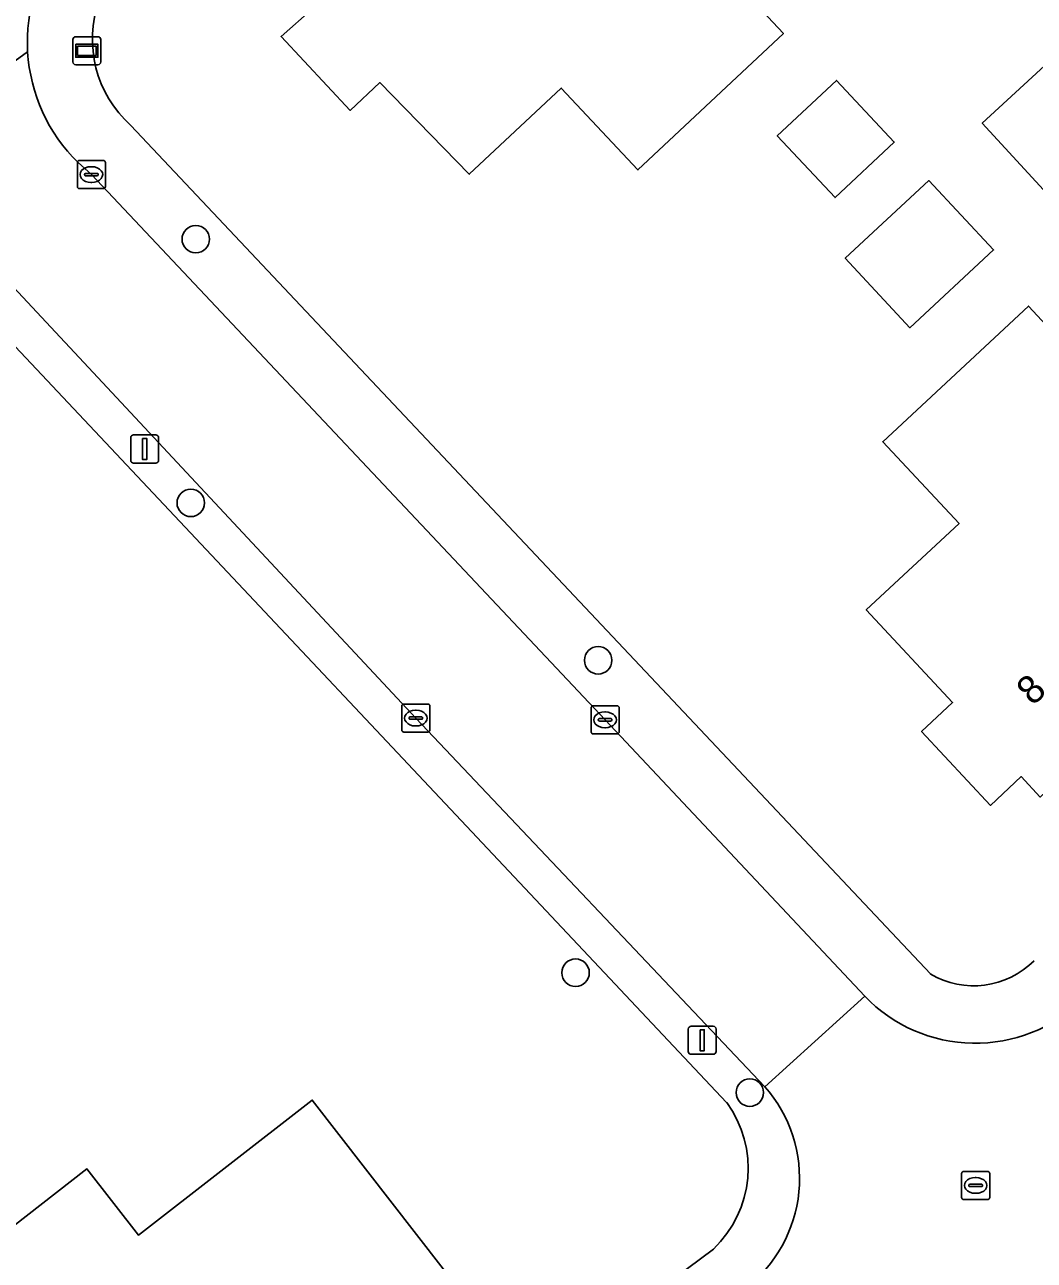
# Model space of a CAD drawing. Extents: x 162661 to 163484, y 380247 to 381230.
# Drawn here: x 163294.19 to 163330.1, y 380849.27 to 380893.22 of the extents above; entities that cross this region are included whole.
import ezdxf

# ---------------------------------------------------------------- set-up
doc = ezdxf.new("R2010")
doc.units = 0
for name, color, linetype in [('IMGEO_Berm_groen', 7, 'Continuous'), ('IMGEO_Boom', 7, 'Continuous'), ('IMGEO_Erf', 7, 'Continuous'), ('IMGEO_Groenvoorziening', 7, 'Continuous'), ('IMGEO_Hek', 7, 'Continuous'), ('IMGEO_Kolk', 7, 'Continuous'), ('IMGEO_Lichtmast', 7, 'Continuous'), ('IMGEO_Pand', 7, 'Continuous'), ('IMGEO_Pand_nummerreeks', 7, 'Continuous'), ('IMGEO_Rijbaan_lokaal_gesloten', 7, 'Continuous'), ('IMGEO_Rioolput', 7, 'Continuous'), ('IMGEO_Straatnaambord', 7, 'Continuous')]:
    doc.layers.add(name, color=color, linetype=linetype)

msp = doc.modelspace()

# ---------------------------------------------------------------- linework, layer by layer
at = {"layer": 'IMGEO_Berm_groen'}
for points in [[(163326.402, 380859.457), (163325.221, 380860.718), (163297.962, 380889.642)], [(163296.091, 380888.318), (163296.565, 380887.892), (163314.835, 380868.497), (163324.069, 380858.662)]]:
    msp.add_lwpolyline(points, dxfattribs=at)
for centre, radius, start, end in [((163300.314, 380892.617), 6.028, 141.3438, 183.419), ((163300.705, 380892.693), 4.103, 160.2199, 228.0468), ((163300.311, 380892.618), 6.025, 183.436, 225.5374), ((163327.945, 380862.085), 3.048, 239.5806, 314.9707), ((163328.001, 380862.453), 5.462, 223.9538, 313.9694)]:
    msp.add_arc(centre, radius, start, end, dxfattribs=at)
at = {"layer": 'IMGEO_Boom'}
for centre in [(163300.276, 380885.594), (163300.099, 380876.212), (163314.588, 380870.613), (163313.784, 380859.502), (163319.981, 380855.236)]:
    msp.add_circle(centre, 0.489, dxfattribs=at)
at = {"layer": 'IMGEO_Erf'}
for points in [[(163313.418, 380896.062), (163315.974, 380898.453), (163321.176, 380892.908), (163316.004, 380888.056), (163313.273, 380890.967), (163310.003, 380887.9), (163306.825, 380891.161), (163305.766, 380890.171), (163303.313, 380892.798), (163304.434, 380893.8), (163303.747, 380894.55), (163307.099, 380897.73), (163307.787, 380897.005), (163310.338, 380899.346)], [(163333.348, 380888.927), (163330.977, 380886.75), (163328.248, 380889.724), (163330.619, 380891.9)], [(163325.121, 380889.049), (163323.015, 380887.074), (163320.958, 380889.266), (163323.064, 380891.242)], [(163328.649, 380885.212), (163325.673, 380882.444), (163323.378, 380884.913), (163326.353, 380887.68)], [(163335.526, 380872.02), (163333.012, 380869.643), (163333.644, 380868.901), (163330.314, 380865.749), (163329.63, 380866.48), (163328.538, 380865.451), (163326.089, 380868.083), (163327.193, 380869.11), (163324.125, 380872.407), (163327.423, 380875.474), (163324.709, 380878.39), (163329.893, 380883.212), (163335.061, 380877.654), (163332.502, 380875.273)], [(163296.403, 380852.525), (163298.244, 380850.163), (163304.416, 380854.973), (163310.02, 380847.748), (163300.136, 380840.05), (163292.666, 380849.618)]]:
    msp.add_lwpolyline(points, close=True, dxfattribs=at)
for points in [[(163297.962, 380889.642), (163325.221, 380860.718), (163326.402, 380859.457)], [(163319.158, 380854.89), (163291.39, 380884.383), (163290.458, 380885.002), (163288.45, 380885.355), (163284.72, 380884.199)], [(163286.296, 380824.946), (163299.265, 380834.754), (163300.104, 380835.416), (163302.894, 380837.618), (163306.169, 380840.203), (163307.569, 380841.308), (163309.722, 380843.007), (163318.685, 380849.672)]]:
    msp.add_lwpolyline(points, dxfattribs=at)
for centre, radius, start, end in [((163300.705, 380892.693), 4.103, 160.2199, 228.0468), ((163327.945, 380862.085), 3.048, 239.5806, 314.9707), ((163315.953, 380852.55), 3.969, 313.5116, 36.1292)]:
    msp.add_arc(centre, radius, start, end, dxfattribs=at)
at = {"layer": 'IMGEO_Groenvoorziening'}
for points in [[(163320.515, 380855.443), (163308.103, 380868.558), (163293.121, 380884.595), (163291.49, 380886.324), (163291.476, 380886.339)], [(163284.223, 380886.026), (163283.657, 380885.571), (163283.589, 380885.517), (163284.72, 380884.199), (163288.45, 380885.355), (163290.458, 380885.002), (163291.39, 380884.383), (163319.158, 380854.89)], [(163318.685, 380849.672), (163309.722, 380843.007), (163307.569, 380841.308), (163309.574, 380840.027), (163318.354, 380847.059), (163319.817, 380848.266)]]:
    msp.add_lwpolyline(points, dxfattribs=at)
for centre, radius, start, end in [((163316.819, 380852.18), 4.931, 307.4544, 41.4359), ((163315.953, 380852.55), 3.969, 313.5116, 36.1292)]:
    msp.add_arc(centre, radius, start, end, dxfattribs=at)
at = {"layer": 'IMGEO_Hek'}
msp.add_lwpolyline([(163297.962, 380889.642), (163325.221, 380860.718)], dxfattribs=at)
at = {"layer": 'IMGEO_Kolk'}
for p, q in [((163296.064, 380887.466), (163296.064, 380888.318)), ((163296.139, 380888.392), (163296.991, 380888.392)), ((163297.065, 380888.318), (163297.065, 380887.466)), ((163296.323, 380887.886), (163296.323, 380887.898)), ((163296.761, 380887.849), (163296.363, 380887.849)), ((163296.366, 380887.935), (163296.764, 380887.935)), ((163296.552, 380888.172), (163296.577, 380888.172)), ((163296.807, 380887.898), (163296.807, 380887.886)), ((163296.575, 380887.612), (163296.55, 380887.612)), ((163296.991, 380887.392), (163296.139, 380887.392)), ((163307.602, 380868.132), (163307.602, 380868.984)), ((163307.677, 380869.058), (163308.529, 380869.058)), ((163308.603, 380868.984), (163308.603, 380868.132)), ((163314.409, 380868.997), (163315.261, 380868.997)), ((163307.861, 380868.552), (163307.861, 380868.564)), ((163308.299, 380868.515), (163307.901, 380868.515)), ((163307.904, 380868.601), (163308.302, 380868.601)), ((163308.09, 380868.838), (163308.115, 380868.838)), ((163308.345, 380868.564), (163308.345, 380868.552)), ((163314.334, 380868.071), (163314.334, 380868.923)), ((163314.593, 380868.491), (163314.593, 380868.503)), ((163314.636, 380868.54), (163315.034, 380868.54)), ((163314.822, 380868.777), (163314.847, 380868.777)), ((163315.077, 380868.503), (163315.077, 380868.491)), ((163315.335, 380868.923), (163315.335, 380868.071)), ((163308.113, 380868.278), (163308.088, 380868.278)), ((163315.031, 380868.454), (163314.633, 380868.454)), ((163314.845, 380868.217), (163314.82, 380868.217)), ((163308.529, 380868.058), (163307.677, 380868.058)), ((163315.261, 380867.997), (163314.409, 380867.997))]:
    msp.add_line(p, q, dxfattribs=at)
for points in [[(163296.064, 380887.466), (163296.064, 380888.318)], [(163296.139, 380888.392), (163296.991, 380888.392)], [(163297.065, 380888.318), (163297.065, 380887.466)], [(163296.991, 380887.392), (163296.139, 380887.392)], [(163307.602, 380868.132), (163307.602, 380868.984)], [(163307.677, 380869.058), (163308.529, 380869.058)], [(163308.603, 380868.984), (163308.603, 380868.132)], [(163314.409, 380868.997), (163315.261, 380868.997)], [(163314.334, 380868.071), (163314.334, 380868.923)], [(163315.335, 380868.923), (163315.335, 380868.071)], [(163308.529, 380868.058), (163307.677, 380868.058)], [(163315.261, 380867.997), (163314.409, 380867.997)]]:
    msp.add_lwpolyline(points, dxfattribs=at)
for centre, radius, start, end in [((163296.141, 380888.316), 0.0765, 91.552, 178.448), ((163296.141, 380888.316), 0.0765, 91.552, 178.448), ((163296.989, 380888.316), 0.0765, 1.552, 88.448), ((163296.989, 380888.316), 0.0765, 1.552, 88.448), ((163296.363, 380887.895), 0.0403, 85.8775, 175.7526), ((163296.36, 380887.885), 0.0366, 178.938, 274.7102), ((163296.764, 380887.892), 0.043, 264.8664, 352.4533), ((163296.768, 380887.897), 0.0386, 1.7309, 96.639), ((163296.141, 380887.468), 0.0765, 181.552, 268.448), ((163296.141, 380887.468), 0.0765, 181.552, 268.448), ((163296.989, 380887.468), 0.0765, 271.552, 358.448), ((163296.989, 380887.468), 0.0765, 271.552, 358.448), ((163307.679, 380868.982), 0.0765, 91.552, 178.448), ((163307.679, 380868.982), 0.0765, 91.552, 178.448), ((163308.527, 380868.982), 0.0765, 1.552, 88.448), ((163308.527, 380868.982), 0.0765, 1.552, 88.448), ((163314.411, 380868.921), 0.0765, 91.552, 178.448), ((163314.411, 380868.921), 0.0765, 91.552, 178.448), ((163315.259, 380868.921), 0.0765, 1.552, 88.448), ((163315.259, 380868.921), 0.0765, 1.552, 88.448), ((163307.901, 380868.561), 0.0403, 85.8775, 175.7526), ((163307.898, 380868.551), 0.0366, 178.938, 274.7102), ((163308.302, 380868.558), 0.043, 264.8664, 352.4533), ((163308.306, 380868.563), 0.0386, 1.7309, 96.639), ((163314.633, 380868.5), 0.0403, 85.8775, 175.7526), ((163315.038, 380868.502), 0.0386, 1.7309, 96.639), ((163307.679, 380868.134), 0.0765, 181.552, 268.448), ((163307.679, 380868.134), 0.0765, 181.552, 268.448), ((163308.527, 380868.134), 0.0765, 271.552, 358.448), ((163308.527, 380868.134), 0.0765, 271.552, 358.448), ((163314.411, 380868.073), 0.0765, 181.552, 268.448), ((163314.411, 380868.073), 0.0765, 181.552, 268.448), ((163314.63, 380868.49), 0.0366, 178.938, 274.7102), ((163315.034, 380868.497), 0.043, 264.8664, 352.4533), ((163315.259, 380868.073), 0.0765, 271.552, 358.448), ((163315.259, 380868.073), 0.0765, 271.552, 358.448)]:
    msp.add_arc(centre, radius, start, end, dxfattribs=at)
for centre, major_axis, ratio, start_param, end_param in [((163296.551, 380887.892), (-0.387, 0.002), 0.722429, 4.712389, 7.853982), ((163296.576, 380887.892), (-0.39, 0.002), 0.717154, 1.570796, 4.712389), ((163308.089, 380868.558), (-0.387, 0.002), 0.722429, 4.712389, 7.853982), ((163308.114, 380868.558), (-0.39, 0.002), 0.717154, 1.570796, 4.712389), ((163314.821, 380868.497), (-0.387, 0.002), 0.722429, 4.712389, 7.853982), ((163314.846, 380868.497), (-0.39, 0.002), 0.717154, 1.570796, 4.712389)]:
    msp.add_ellipse(centre, major_axis=major_axis, ratio=ratio, start_param=start_param, end_param=end_param, dxfattribs=at)
at = {"layer": 'IMGEO_Lichtmast'}
for p, q in [((163298.064, 380878.63), (163298.854, 380878.63)), ((163298.854, 380878.63), (163298.064, 380878.63)), ((163297.964, 380877.73), (163297.964, 380878.53)), ((163297.964, 380878.53), (163297.964, 380877.73)), ((163298.954, 380878.53), (163298.954, 380877.73)), ((163298.954, 380877.73), (163298.954, 380878.53)), ((163298.854, 380877.63), (163298.064, 380877.63)), ((163298.064, 380877.63), (163298.854, 380877.63)), ((163317.893, 380857.598), (163318.683, 380857.598)), ((163318.683, 380857.598), (163317.893, 380857.598)), ((163317.793, 380856.698), (163317.793, 380857.498)), ((163317.793, 380857.498), (163317.793, 380856.698)), ((163318.783, 380857.498), (163318.783, 380856.698)), ((163318.783, 380856.698), (163318.783, 380857.498)), ((163318.683, 380856.598), (163317.893, 380856.598)), ((163317.893, 380856.598), (163318.683, 380856.598))]:
    msp.add_line(p, q, dxfattribs=at)
for points in [[(163298.384, 380878.505), (163298.534, 380878.505), (163298.534, 380877.755), (163298.384, 380877.755), (163298.384, 380878.505)], [(163318.213, 380857.473), (163318.363, 380857.473), (163318.363, 380856.723), (163318.213, 380856.723), (163318.213, 380857.473)]]:
    msp.add_lwpolyline(points, dxfattribs=at)
for centre, start, end in [((163298.064, 380878.53), 90, 180), ((163298.064, 380878.53), 90, 180), ((163298.854, 380878.53), 0, 90), ((163298.854, 380878.53), 360, 90), ((163298.064, 380877.73), 180, 270), ((163298.064, 380877.73), 180, 270), ((163298.854, 380877.73), 270, 0), ((163298.854, 380877.73), 270, 0), ((163317.893, 380857.498), 90, 180), ((163317.893, 380857.498), 90, 180), ((163318.683, 380857.498), 0, 90), ((163318.683, 380857.498), 360, 90), ((163317.893, 380856.698), 180, 270), ((163317.893, 380856.698), 180, 270), ((163318.683, 380856.698), 270, 0), ((163318.683, 380856.698), 270, 0)]:
    msp.add_arc(centre, 0.1, start, end, dxfattribs=at)
at = {"layer": 'IMGEO_Pand'}
for points in [[(163307.099, 380897.73), (163303.747, 380894.55), (163304.434, 380893.8), (163303.313, 380892.798), (163305.766, 380890.171), (163306.825, 380891.161), (163310.003, 380887.9), (163313.273, 380890.967), (163316.004, 380888.056), (163321.176, 380892.908), (163315.974, 380898.453), (163313.418, 380896.062), (163310.338, 380899.346), (163307.787, 380897.005)], [(163330.619, 380891.9), (163328.248, 380889.724), (163330.977, 380886.75), (163333.348, 380888.927)], [(163320.958, 380889.266), (163323.015, 380887.074), (163325.121, 380889.049), (163323.064, 380891.242)], [(163323.378, 380884.913), (163325.673, 380882.444), (163328.649, 380885.212), (163326.353, 380887.68)], [(163335.526, 380872.02), (163332.502, 380875.273), (163335.061, 380877.654), (163329.893, 380883.212), (163324.709, 380878.39), (163327.423, 380875.474), (163324.125, 380872.407), (163327.193, 380869.11), (163326.089, 380868.083), (163328.538, 380865.451), (163329.63, 380866.48), (163330.314, 380865.749), (163333.644, 380868.901), (163333.012, 380869.643)], [(163298.244, 380850.163), (163296.403, 380852.525), (163292.666, 380849.618), (163300.136, 380840.05), (163310.02, 380847.748), (163304.416, 380854.973)]]:
    msp.add_lwpolyline(points, close=True, dxfattribs=at)
at = {"layer": 'IMGEO_Rijbaan_lokaal_gesloten'}
for points in [[(163294.297, 380892.257), (163287.791, 380887.527)], [(163287.791, 380887.527), (163294.297, 380892.257)], [(163296.565, 380887.892), (163296.091, 380888.318)], [(163291.476, 380886.339), (163291.49, 380886.324), (163293.121, 380884.595), (163308.103, 380868.558), (163320.515, 380855.443), (163324.069, 380858.662), (163314.835, 380868.497), (163296.565, 380887.892)], [(163324.069, 380858.662), (163320.515, 380855.443)]]:
    msp.add_lwpolyline(points, dxfattribs=at)
for centre, radius, start, end in [((163300.314, 380892.617), 6.028, 141.3438, 183.419), ((163300.311, 380892.618), 6.025, 183.436, 225.5374), ((163328.001, 380862.453), 5.462, 223.9538, 313.9694), ((163316.819, 380852.18), 4.931, 307.4544, 41.4359)]:
    msp.add_arc(centre, radius, start, end, dxfattribs=at)
at = {"layer": 'IMGEO_Rioolput'}
for p, q in [((163327.513, 380851.508), (163327.513, 380852.36)), ((163327.588, 380852.434), (163328.44, 380852.434)), ((163328.514, 380852.36), (163328.514, 380851.508)), ((163327.772, 380851.928), (163327.772, 380851.94)), ((163328.21, 380851.891), (163327.812, 380851.891)), ((163327.815, 380851.977), (163328.213, 380851.977)), ((163328.001, 380852.214), (163328.026, 380852.214)), ((163328.256, 380851.94), (163328.256, 380851.928)), ((163328.44, 380851.434), (163327.588, 380851.434)), ((163328.024, 380851.654), (163327.999, 380851.654))]:
    msp.add_line(p, q, dxfattribs=at)
for points in [[(163327.513, 380851.508), (163327.513, 380852.36)], [(163327.588, 380852.434), (163328.44, 380852.434)], [(163328.514, 380852.36), (163328.514, 380851.508)], [(163328.44, 380851.434), (163327.588, 380851.434)]]:
    msp.add_lwpolyline(points, dxfattribs=at)
for centre, radius, start, end in [((163327.59, 380852.358), 0.0765, 91.552, 178.448), ((163327.59, 380852.358), 0.0765, 91.552, 178.448), ((163328.438, 380852.358), 0.0765, 1.552, 88.448), ((163328.438, 380852.358), 0.0765, 1.552, 88.448), ((163327.812, 380851.937), 0.0403, 85.8775, 175.7526), ((163327.809, 380851.927), 0.0366, 178.938, 274.7102), ((163328.213, 380851.934), 0.043, 264.8664, 352.4533), ((163328.217, 380851.939), 0.0386, 1.7309, 96.639), ((163327.59, 380851.51), 0.0765, 181.552, 268.448), ((163327.59, 380851.51), 0.0765, 181.552, 268.448), ((163328.438, 380851.51), 0.0765, 271.552, 358.448), ((163328.438, 380851.51), 0.0765, 271.552, 358.448)]:
    msp.add_arc(centre, radius, start, end, dxfattribs=at)
for centre, major_axis, ratio, start_param, end_param in [((163328, 380851.934), (-0.387, 0.002), 0.722429, 4.712389, 7.853982), ((163328.025, 380851.934), (-0.39, 0.002), 0.717154, 1.570796, 4.712389)]:
    msp.add_ellipse(centre, major_axis=major_axis, ratio=ratio, start_param=start_param, end_param=end_param, dxfattribs=at)
at = {"layer": 'IMGEO_Straatnaambord'}
for p, q in [((163295.906, 380891.896), (163295.906, 380892.696)), ((163295.906, 380892.696), (163295.906, 380891.896)), ((163296.006, 380892.796), (163296.796, 380892.796)), ((163296.796, 380892.796), (163296.006, 380892.796)), ((163296.896, 380892.696), (163296.896, 380891.896)), ((163296.896, 380891.896), (163296.896, 380892.696)), ((163296.796, 380891.796), (163296.006, 380891.796)), ((163296.006, 380891.796), (163296.796, 380891.796))]:
    msp.add_line(p, q, dxfattribs=at)
for points in [[(163296.007, 380892.528), (163296.795, 380892.528), (163296.795, 380892.064), (163296.007, 380892.064), (163296.007, 380892.528)], [(163296.072, 380892.463), (163296.072, 380892.129), (163296.73, 380892.129), (163296.73, 380892.463), (163296.072, 380892.463)]]:
    msp.add_lwpolyline(points, dxfattribs=at)
for centre, start, end in [((163296.006, 380892.696), 90, 180), ((163296.006, 380892.696), 90, 180), ((163296.796, 380892.696), 0, 90), ((163296.796, 380892.696), 360, 90), ((163296.006, 380891.896), 180, 270), ((163296.006, 380891.896), 180, 270), ((163296.796, 380891.896), 270, 0), ((163296.796, 380891.896), 270, 0)]:
    msp.add_arc(centre, 0.1, start, end, dxfattribs=at)

# ---------------------------------------------------------------- texts
at = {"layer": 'IMGEO_Pand_nummerreeks'}
msp.add_text('8', height=1, rotation=43.426, dxfattribs=at).set_placement((163330.049, 380868.968))

doc.saveas('drawing.dxf')
